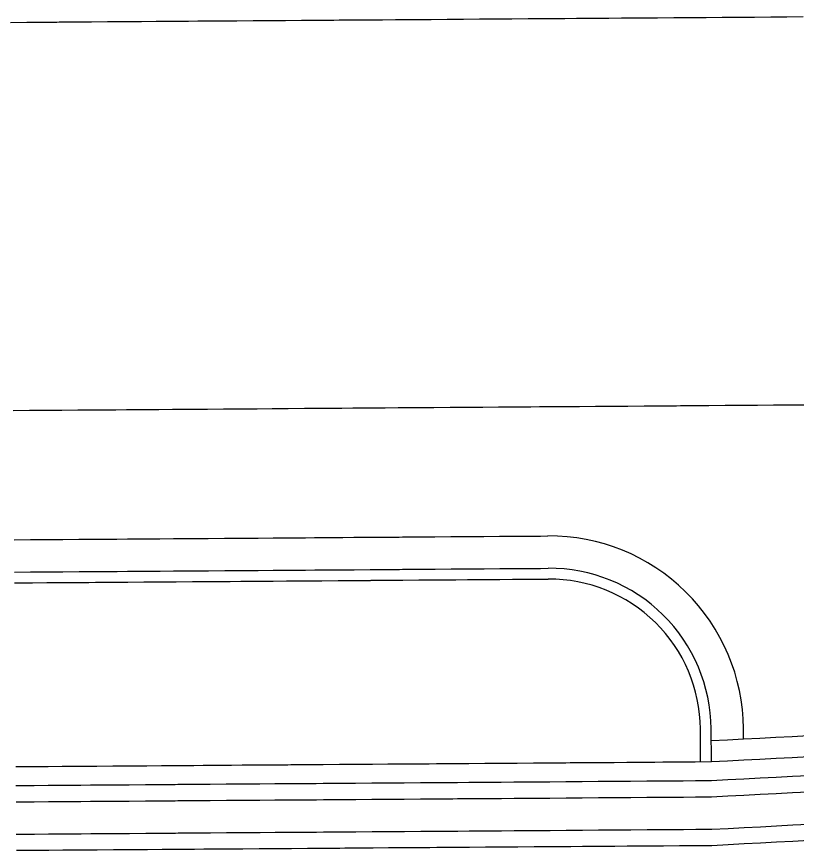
# Model space of a CAD drawing. Extents: x 2145147 to 2158018, y 137519 to 148068.
# Drawn here: x 2152761.6 to 2152809.8, y 142815.2 to 142866.8 of the extents above; entities that cross this region are included whole.
import ezdxf

# ---------------------------------------------------------------- set-up
doc = ezdxf.new("R2010")
doc.units = 0
doc.layers.add('PR_Phasing_Pavement_1', color=7, linetype='Continuous')

msp = doc.modelspace()

# ---------------------------------------------------------------- linework, layer by layer
at = {"layer": 'PR_Phasing_Pavement_1'}
for p, q in [((2152803.903, 142820.707), (2152803.888, 142822.736)), ((2152804.569, 142820.712), (2152804.555, 142822.741)), ((2152806.559, 142822.117), (2152806.555, 142822.755))]:
    msp.add_line(p, q, dxfattribs=at)
for points in [[(2152761.241, 142866.434), (2152762.241, 142866.441), (2152762.356, 142866.442), (2152763.241, 142866.448), (2152764.101, 142866.455), (2152764.241, 142866.456), (2152765.241, 142866.463), (2152765.846, 142866.467), (2152766.241, 142866.47), (2152767.241, 142866.477), (2152767.591, 142866.48), (2152768.241, 142866.484), (2152769.24, 142866.491), (2152769.336, 142866.492), (2152770.24, 142866.499), (2152771.082, 142866.505), (2152771.24, 142866.506), (2152772.24, 142866.513), (2152772.827, 142866.517), (2152773.24, 142866.52), (2152774.24, 142866.527), (2152774.572, 142866.53), (2152775.24, 142866.534), (2152776.24, 142866.541), (2152776.317, 142866.542), (2152777.24, 142866.549), (2152778.062, 142866.554), (2152778.24, 142866.556), (2152779.24, 142866.563), (2152779.807, 142866.567), (2152780.24, 142866.57), (2152781.24, 142866.577), (2152781.553, 142866.579), (2152782.24, 142866.584), (2152783.24, 142866.592), (2152783.298, 142866.592), (2152784.24, 142866.599), (2152785.043, 142866.604), (2152785.24, 142866.606), (2152786.24, 142866.613), (2152786.788, 142866.617), (2152787.24, 142866.62), (2152788.24, 142866.627), (2152788.533, 142866.629), (2152789.24, 142866.634), (2152790.24, 142866.642), (2152790.278, 142866.642), (2152791.24, 142866.649), (2152792.023, 142866.654), (2152792.24, 142866.656), (2152793.24, 142866.663), (2152793.769, 142866.667), (2152794.24, 142866.67), (2152795.24, 142866.677), (2152795.514, 142866.679), (2152796.24, 142866.685), (2152797.24, 142866.692), (2152797.259, 142866.692), (2152798.24, 142866.699), (2152799.004, 142866.704), (2152799.24, 142866.706), (2152800.24, 142866.713), (2152800.749, 142866.717), (2152801.24, 142866.72), (2152802.24, 142866.727), (2152802.494, 142866.729), (2152803.24, 142866.735), (2152804.24, 142866.742), (2152805.24, 142866.749), (2152806.24, 142866.756), (2152807.24, 142866.763), (2152808.239, 142866.77), (2152809.239, 142866.778), (2152810.239, 142866.785)], [(2152761.413, 142842.434), (2152762.413, 142842.441), (2152762.528, 142842.442), (2152763.413, 142842.448), (2152764.273, 142842.455), (2152764.413, 142842.456), (2152765.413, 142842.463), (2152766.018, 142842.467), (2152766.413, 142842.47), (2152767.413, 142842.477), (2152767.763, 142842.48), (2152768.413, 142842.484), (2152769.412, 142842.491), (2152769.508, 142842.492), (2152770.412, 142842.499), (2152771.254, 142842.505), (2152771.412, 142842.506), (2152772.412, 142842.513), (2152772.999, 142842.517), (2152773.412, 142842.52), (2152774.412, 142842.527), (2152774.744, 142842.53), (2152775.412, 142842.534), (2152776.412, 142842.541), (2152776.489, 142842.542), (2152777.412, 142842.549), (2152778.234, 142842.554), (2152778.412, 142842.556), (2152779.412, 142842.563), (2152779.979, 142842.567), (2152780.412, 142842.57), (2152781.412, 142842.577), (2152781.725, 142842.579), (2152782.412, 142842.584), (2152783.412, 142842.592), (2152783.47, 142842.592), (2152784.412, 142842.599), (2152785.215, 142842.604), (2152785.412, 142842.606), (2152786.412, 142842.613), (2152786.96, 142842.617), (2152787.412, 142842.62), (2152788.412, 142842.627), (2152788.705, 142842.629), (2152789.412, 142842.634), (2152790.412, 142842.642), (2152790.45, 142842.642), (2152791.412, 142842.649), (2152792.195, 142842.654), (2152792.412, 142842.656), (2152793.412, 142842.663), (2152793.941, 142842.667), (2152794.412, 142842.67), (2152795.412, 142842.677), (2152795.686, 142842.679), (2152796.412, 142842.685), (2152797.412, 142842.692), (2152797.431, 142842.692), (2152798.412, 142842.699), (2152799.176, 142842.704), (2152799.412, 142842.706), (2152800.412, 142842.713), (2152800.921, 142842.717), (2152801.412, 142842.72), (2152802.412, 142842.727), (2152802.666, 142842.729), (2152803.412, 142842.735), (2152804.412, 142842.742), (2152805.412, 142842.749), (2152806.412, 142842.756), (2152807.412, 142842.763), (2152808.411, 142842.77), (2152809.411, 142842.778), (2152810.411, 142842.785)], [(2152761.47, 142834.434), (2152762.47, 142834.442), (2152762.585, 142834.442), (2152763.47, 142834.449), (2152764.33, 142834.455), (2152764.47, 142834.456), (2152765.47, 142834.463), (2152766.075, 142834.467), (2152766.47, 142834.47), (2152767.47, 142834.477), (2152767.821, 142834.48), (2152768.47, 142834.484), (2152769.47, 142834.492), (2152769.566, 142834.492), (2152770.47, 142834.499), (2152771.311, 142834.505), (2152771.47, 142834.506), (2152772.47, 142834.513), (2152773.056, 142834.517), (2152773.47, 142834.52), (2152774.47, 142834.527), (2152774.801, 142834.53), (2152775.47, 142834.535), (2152776.47, 142834.542), (2152776.546, 142834.542), (2152777.47, 142834.549), (2152778.291, 142834.555), (2152778.469, 142834.556), (2152779.469, 142834.563), (2152780.037, 142834.567), (2152780.469, 142834.57), (2152781.469, 142834.577), (2152781.782, 142834.58), (2152782.469, 142834.585), (2152783.469, 142834.592), (2152783.527, 142834.592), (2152784.469, 142834.599), (2152785.272, 142834.605), (2152785.469, 142834.606), (2152786.469, 142834.613), (2152787.017, 142834.617), (2152787.469, 142834.62), (2152788.469, 142834.628), (2152788.762, 142834.63), (2152789.469, 142834.635), (2152790.469, 142834.642), (2152790.508, 142834.642), (2152791.469, 142834.649), (2152792.253, 142834.655), (2152792.469, 142834.656), (2152793.469, 142834.663), (2152793.998, 142834.667), (2152794.469, 142834.67)], [(2152761.484, 142832.434), (2152762.484, 142832.442), (2152762.599, 142832.442), (2152763.484, 142832.449), (2152764.345, 142832.455), (2152764.484, 142832.456), (2152765.484, 142832.463), (2152766.09, 142832.467), (2152766.484, 142832.47), (2152767.484, 142832.477), (2152767.835, 142832.48), (2152768.484, 142832.484), (2152769.484, 142832.492), (2152769.58, 142832.492), (2152770.484, 142832.499), (2152771.325, 142832.505), (2152771.484, 142832.506), (2152772.484, 142832.513), (2152773.07, 142832.517), (2152773.484, 142832.52), (2152774.484, 142832.527), (2152774.815, 142832.53), (2152775.484, 142832.535), (2152776.484, 142832.542), (2152776.561, 142832.542), (2152777.484, 142832.549), (2152778.306, 142832.555), (2152778.484, 142832.556), (2152779.484, 142832.563), (2152780.051, 142832.567), (2152780.484, 142832.57), (2152781.484, 142832.577), (2152781.796, 142832.58), (2152782.484, 142832.585), (2152783.484, 142832.592), (2152783.541, 142832.592), (2152784.484, 142832.599), (2152785.286, 142832.605), (2152785.484, 142832.606), (2152786.484, 142832.613), (2152787.032, 142832.617), (2152787.484, 142832.62), (2152788.484, 142832.628), (2152788.777, 142832.63), (2152789.484, 142832.635), (2152790.483, 142832.642), (2152790.522, 142832.642), (2152791.483, 142832.649), (2152792.267, 142832.655), (2152792.483, 142832.656), (2152793.483, 142832.663), (2152794.012, 142832.667), (2152794.484, 142832.67)], [(2152761.489, 142831.768), (2152762.489, 142831.775), (2152762.604, 142831.776), (2152763.489, 142831.782), (2152764.349, 142831.788), (2152764.489, 142831.789), (2152765.489, 142831.796), (2152766.094, 142831.801), (2152766.489, 142831.804), (2152767.489, 142831.811), (2152767.84, 142831.813), (2152768.489, 142831.818), (2152769.489, 142831.825), (2152769.585, 142831.826), (2152770.489, 142831.832), (2152771.33, 142831.838), (2152771.489, 142831.839), (2152772.489, 142831.846), (2152773.075, 142831.851), (2152773.489, 142831.854), (2152774.489, 142831.861), (2152774.82, 142831.863), (2152775.489, 142831.868), (2152776.489, 142831.875), (2152776.565, 142831.876), (2152777.489, 142831.882), (2152778.311, 142831.888), (2152778.489, 142831.889), (2152779.489, 142831.897), (2152780.056, 142831.901), (2152780.489, 142831.904), (2152781.488, 142831.911), (2152781.801, 142831.913), (2152782.488, 142831.918), (2152783.488, 142831.925), (2152783.546, 142831.926), (2152784.488, 142831.932), (2152785.291, 142831.938), (2152785.488, 142831.939), (2152786.488, 142831.947), (2152787.036, 142831.951), (2152787.488, 142831.954), (2152788.488, 142831.961), (2152788.781, 142831.963), (2152789.488, 142831.968), (2152790.488, 142831.975), (2152790.527, 142831.975), (2152791.488, 142831.982), (2152792.272, 142831.988), (2152792.488, 142831.99), (2152793.488, 142831.997), (2152794.017, 142832), (2152794.488, 142832.004)], [(2152804.56, 142822.013), (2152805.56, 142822.065), (2152806.559, 142822.117), (2152807.559, 142822.169), (2152808.558, 142822.221), (2152809.558, 142822.273), (2152810.558, 142822.324)], [(2152761.57, 142820.405), (2152762.57, 142820.412), (2152762.685, 142820.413), (2152763.57, 142820.419), (2152764.431, 142820.425), (2152764.57, 142820.426), (2152765.57, 142820.433), (2152766.176, 142820.438), (2152766.57, 142820.441), (2152767.57, 142820.448), (2152767.921, 142820.45), (2152768.57, 142820.455), (2152769.57, 142820.462), (2152769.666, 142820.463), (2152770.57, 142820.469), (2152771.411, 142820.475), (2152771.57, 142820.476), (2152772.57, 142820.483), (2152773.156, 142820.488), (2152773.57, 142820.491), (2152774.57, 142820.498), (2152774.902, 142820.5), (2152775.57, 142820.505), (2152776.57, 142820.512), (2152776.647, 142820.513), (2152777.57, 142820.519), (2152778.392, 142820.525), (2152778.57, 142820.526), (2152779.57, 142820.533), (2152780.137, 142820.538), (2152780.57, 142820.541), (2152781.57, 142820.548), (2152781.882, 142820.55), (2152782.57, 142820.555), (2152783.57, 142820.562), (2152783.627, 142820.563), (2152784.57, 142820.569), (2152785.372, 142820.575), (2152785.57, 142820.576), (2152786.57, 142820.584), (2152787.118, 142820.587), (2152787.57, 142820.591), (2152788.57, 142820.598), (2152788.863, 142820.6), (2152789.57, 142820.605), (2152790.57, 142820.612), (2152790.608, 142820.612), (2152791.57, 142820.619), (2152792.353, 142820.625), (2152792.569, 142820.626), (2152793.569, 142820.634), (2152794.098, 142820.637), (2152794.569, 142820.641), (2152795.569, 142820.648), (2152795.843, 142820.65), (2152796.569, 142820.655), (2152797.569, 142820.662), (2152797.589, 142820.662), (2152798.569, 142820.669), (2152799.334, 142820.675), (2152799.569, 142820.677), (2152800.569, 142820.684), (2152801.079, 142820.687), (2152801.569, 142820.691), (2152802.569, 142820.698), (2152802.824, 142820.7), (2152803.569, 142820.705), (2152804.569, 142820.712), (2152805.569, 142820.764), (2152806.568, 142820.816), (2152807.568, 142820.868), (2152808.568, 142820.92), (2152809.567, 142820.972), (2152810.567, 142821.024)], [(2152761.579, 142819.238), (2152762.579, 142819.245), (2152762.694, 142819.246), (2152763.579, 142819.252), (2152764.439, 142819.259), (2152764.579, 142819.26), (2152765.579, 142819.267), (2152766.184, 142819.271), (2152766.578, 142819.274), (2152767.578, 142819.281), (2152767.929, 142819.283), (2152768.578, 142819.288), (2152769.578, 142819.295), (2152769.674, 142819.296), (2152770.578, 142819.302), (2152771.42, 142819.308), (2152771.578, 142819.31), (2152772.578, 142819.317), (2152773.165, 142819.321), (2152773.578, 142819.324), (2152774.578, 142819.331), (2152774.91, 142819.333), (2152775.578, 142819.338), (2152776.578, 142819.345), (2152776.655, 142819.346), (2152777.578, 142819.353), (2152778.4, 142819.358), (2152778.578, 142819.36), (2152779.578, 142819.367), (2152780.145, 142819.371), (2152780.578, 142819.374), (2152781.578, 142819.381), (2152781.89, 142819.383), (2152782.578, 142819.388), (2152783.578, 142819.395), (2152783.636, 142819.396), (2152784.578, 142819.403), (2152785.381, 142819.408), (2152785.578, 142819.41), (2152786.578, 142819.417), (2152787.126, 142819.421), (2152787.578, 142819.424), (2152788.578, 142819.431), (2152788.871, 142819.433), (2152789.578, 142819.438), (2152790.578, 142819.446), (2152790.616, 142819.446), (2152791.578, 142819.453), (2152792.361, 142819.458), (2152792.578, 142819.46), (2152793.578, 142819.467), (2152794.107, 142819.471), (2152794.578, 142819.474), (2152795.578, 142819.481), (2152795.852, 142819.483), (2152796.578, 142819.488), (2152797.578, 142819.496), (2152797.597, 142819.496), (2152798.578, 142819.503), (2152799.342, 142819.508), (2152799.578, 142819.51), (2152800.578, 142819.517), (2152801.087, 142819.521), (2152801.578, 142819.524), (2152802.578, 142819.531), (2152802.832, 142819.533), (2152803.578, 142819.538), (2152804.578, 142819.546), (2152805.577, 142819.598), (2152806.577, 142819.649), (2152807.576, 142819.701), (2152808.576, 142819.753), (2152809.576, 142819.805), (2152810.575, 142819.857)], [(2152761.579, 142819.238), (2152762.579, 142819.245), (2152762.694, 142819.246), (2152763.579, 142819.252), (2152764.439, 142819.259), (2152764.579, 142819.26), (2152765.579, 142819.267), (2152766.184, 142819.271), (2152766.578, 142819.274), (2152767.578, 142819.281), (2152767.929, 142819.283), (2152768.578, 142819.288), (2152769.578, 142819.295), (2152769.674, 142819.296), (2152770.578, 142819.302), (2152771.42, 142819.308), (2152771.578, 142819.31), (2152772.578, 142819.317), (2152773.165, 142819.321), (2152773.578, 142819.324), (2152774.578, 142819.331), (2152774.91, 142819.333), (2152775.578, 142819.338), (2152776.578, 142819.345), (2152776.655, 142819.346), (2152777.578, 142819.353), (2152778.4, 142819.358), (2152778.578, 142819.36), (2152779.578, 142819.367), (2152780.145, 142819.371), (2152780.578, 142819.374), (2152781.578, 142819.381), (2152781.89, 142819.383), (2152782.578, 142819.388), (2152783.578, 142819.395), (2152783.636, 142819.396), (2152784.578, 142819.403), (2152785.381, 142819.408), (2152785.578, 142819.41), (2152786.578, 142819.417), (2152787.126, 142819.421), (2152787.578, 142819.424), (2152788.578, 142819.431), (2152788.871, 142819.433), (2152789.578, 142819.438), (2152790.578, 142819.446), (2152790.616, 142819.446), (2152791.578, 142819.453), (2152792.361, 142819.458), (2152792.578, 142819.46), (2152793.578, 142819.467), (2152794.107, 142819.471), (2152794.578, 142819.474), (2152795.578, 142819.481), (2152795.852, 142819.483), (2152796.578, 142819.488), (2152797.578, 142819.496), (2152797.597, 142819.496), (2152798.578, 142819.503), (2152799.342, 142819.508), (2152799.578, 142819.51), (2152800.578, 142819.517), (2152801.087, 142819.521), (2152801.578, 142819.524), (2152802.578, 142819.531), (2152802.832, 142819.533), (2152803.578, 142819.538), (2152804.578, 142819.546), (2152805.577, 142819.598), (2152806.577, 142819.649), (2152807.576, 142819.701), (2152808.576, 142819.753), (2152809.576, 142819.805), (2152810.575, 142819.857)], [(2152761.586, 142818.228), (2152762.586, 142818.235), (2152762.701, 142818.236), (2152763.586, 142818.242), (2152764.446, 142818.249), (2152764.586, 142818.25), (2152765.586, 142818.257), (2152766.191, 142818.261), (2152766.586, 142818.264), (2152767.586, 142818.271), (2152767.936, 142818.274), (2152768.586, 142818.278), (2152769.586, 142818.285), (2152769.682, 142818.286), (2152770.586, 142818.292), (2152771.427, 142818.298), (2152771.586, 142818.3), (2152772.586, 142818.307), (2152773.172, 142818.311), (2152773.586, 142818.314), (2152774.586, 142818.321), (2152774.917, 142818.323), (2152775.585, 142818.328), (2152776.585, 142818.335), (2152776.662, 142818.336), (2152777.585, 142818.343), (2152778.407, 142818.348), (2152778.585, 142818.35), (2152779.585, 142818.357), (2152780.153, 142818.361), (2152780.585, 142818.364), (2152781.585, 142818.371), (2152781.898, 142818.373), (2152782.585, 142818.378), (2152783.585, 142818.385), (2152783.643, 142818.386), (2152784.585, 142818.393), (2152785.388, 142818.398), (2152785.585, 142818.4), (2152786.585, 142818.407), (2152787.133, 142818.411), (2152787.585, 142818.414), (2152788.585, 142818.421), (2152788.878, 142818.423), (2152789.585, 142818.428), (2152790.585, 142818.436), (2152790.623, 142818.436), (2152791.585, 142818.443), (2152792.369, 142818.448), (2152792.585, 142818.45), (2152793.585, 142818.457), (2152794.114, 142818.461), (2152794.585, 142818.464), (2152795.585, 142818.471), (2152795.859, 142818.473), (2152796.585, 142818.478), (2152797.585, 142818.486), (2152797.604, 142818.486), (2152798.585, 142818.493), (2152799.349, 142818.498), (2152799.585, 142818.5), (2152800.585, 142818.507), (2152801.094, 142818.511), (2152801.585, 142818.514), (2152802.585, 142818.521), (2152802.84, 142818.523), (2152803.585, 142818.529), (2152804.585, 142818.536), (2152805.584, 142818.588), (2152806.584, 142818.639), (2152807.584, 142818.691), (2152808.583, 142818.743), (2152809.583, 142818.795), (2152810.583, 142818.847)], [(2152761.6, 142816.228), (2152762.6, 142816.235), (2152762.715, 142816.236), (2152763.6, 142816.242), (2152764.46, 142816.249), (2152764.6, 142816.25), (2152765.6, 142816.257), (2152766.206, 142816.261), (2152766.6, 142816.264), (2152767.6, 142816.271), (2152767.951, 142816.274), (2152768.6, 142816.278), (2152769.6, 142816.285), (2152769.696, 142816.286), (2152770.6, 142816.293), (2152771.441, 142816.299), (2152771.6, 142816.3), (2152772.6, 142816.307), (2152773.186, 142816.311), (2152773.6, 142816.314), (2152774.6, 142816.321), (2152774.931, 142816.324), (2152775.6, 142816.328), (2152776.6, 142816.335), (2152776.677, 142816.336), (2152777.6, 142816.343), (2152778.422, 142816.348), (2152778.6, 142816.35), (2152779.6, 142816.357), (2152780.167, 142816.361), (2152780.6, 142816.364), (2152781.6, 142816.371), (2152781.912, 142816.373), (2152782.6, 142816.378), (2152783.6, 142816.386), (2152783.657, 142816.386), (2152784.6, 142816.393), (2152785.402, 142816.398), (2152785.6, 142816.4), (2152786.6, 142816.407), (2152787.147, 142816.411), (2152787.599, 142816.414), (2152788.599, 142816.421), (2152788.893, 142816.423), (2152789.599, 142816.428), (2152790.599, 142816.436), (2152790.638, 142816.436), (2152791.599, 142816.443), (2152792.383, 142816.448), (2152792.599, 142816.45), (2152793.599, 142816.457), (2152794.128, 142816.461), (2152794.599, 142816.464), (2152795.599, 142816.471), (2152795.873, 142816.473), (2152796.599, 142816.478), (2152797.599, 142816.486), (2152797.618, 142816.486), (2152798.599, 142816.493), (2152799.364, 142816.498), (2152799.599, 142816.5), (2152800.599, 142816.507), (2152801.109, 142816.511), (2152801.599, 142816.514), (2152802.599, 142816.521), (2152802.854, 142816.523), (2152803.599, 142816.529), (2152804.599, 142816.536), (2152805.599, 142816.588), (2152806.598, 142816.639), (2152807.598, 142816.691), (2152808.598, 142816.743), (2152809.597, 142816.795), (2152810.597, 142816.847)], [(2152761.607, 142815.228), (2152762.607, 142815.235), (2152762.722, 142815.236), (2152763.607, 142815.242), (2152764.468, 142815.249), (2152764.607, 142815.25), (2152765.607, 142815.257), (2152766.213, 142815.261), (2152766.607, 142815.264), (2152767.607, 142815.271), (2152767.958, 142815.274), (2152768.607, 142815.278), (2152769.607, 142815.285), (2152769.703, 142815.286), (2152770.607, 142815.293), (2152771.448, 142815.299), (2152771.607, 142815.3), (2152772.607, 142815.307), (2152773.193, 142815.311), (2152773.607, 142815.314), (2152774.607, 142815.321), (2152774.939, 142815.324), (2152775.607, 142815.328), (2152776.607, 142815.335), (2152776.684, 142815.336), (2152777.607, 142815.343), (2152778.429, 142815.348), (2152778.607, 142815.35), (2152779.607, 142815.357), (2152780.174, 142815.361), (2152780.607, 142815.364), (2152781.607, 142815.371), (2152781.919, 142815.373), (2152782.607, 142815.378), (2152783.607, 142815.386), (2152783.664, 142815.386), (2152784.607, 142815.393), (2152785.409, 142815.398), (2152785.607, 142815.4), (2152786.607, 142815.407), (2152787.155, 142815.411), (2152787.607, 142815.414), (2152788.607, 142815.421), (2152788.9, 142815.423), (2152789.607, 142815.428), (2152790.607, 142815.436), (2152790.645, 142815.436), (2152791.607, 142815.443), (2152792.39, 142815.448), (2152792.607, 142815.45), (2152793.606, 142815.457), (2152794.135, 142815.461), (2152794.606, 142815.464), (2152795.606, 142815.471), (2152795.88, 142815.473), (2152796.606, 142815.479), (2152797.606, 142815.486), (2152797.626, 142815.486), (2152798.606, 142815.493), (2152799.371, 142815.498), (2152799.606, 142815.5), (2152800.606, 142815.507), (2152801.116, 142815.511), (2152801.606, 142815.514), (2152802.606, 142815.521), (2152802.861, 142815.523), (2152803.606, 142815.529), (2152804.606, 142815.536), (2152805.606, 142815.588), (2152806.606, 142815.64), (2152807.605, 142815.691), (2152808.605, 142815.743), (2152809.604, 142815.795), (2152810.604, 142815.847)]]:
    msp.add_lwpolyline(points, dxfattribs=at)
for radius in [12, 10, 9.333]:
    msp.add_arc((2152794.555, 142822.671), radius, 0.4011, 90.4105, dxfattribs=at)

doc.saveas('drawing.dxf')
